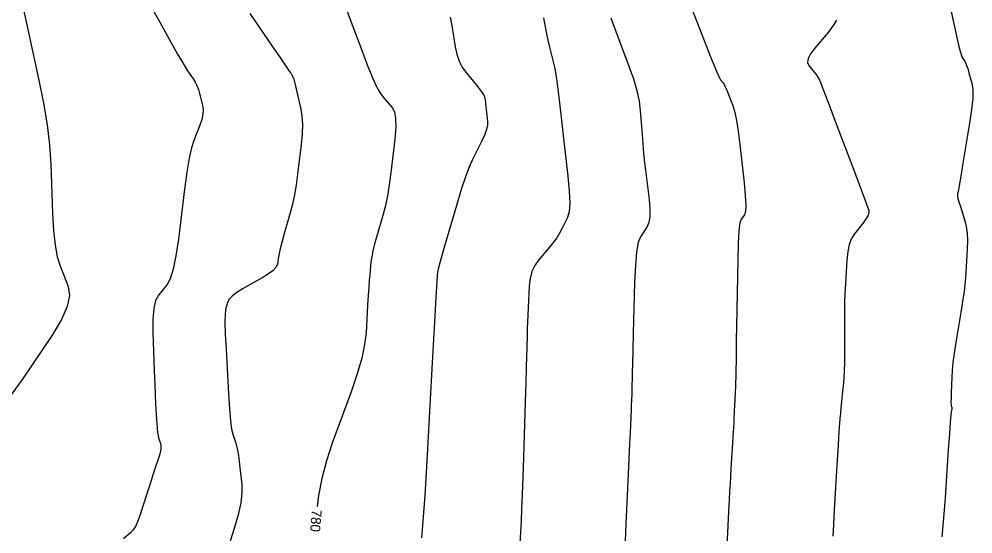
# Model space of a CAD drawing. Extents: x 2082232 to 2083549, y 592624 to 593832.
# Drawn here: x 2082963.1 to 2083030, y 593163.4 to 593199.5 of the extents above; entities that cross this region are included whole.
import ezdxf

# ---------------------------------------------------------------- set-up
doc = ezdxf.new("R2010")
doc.units = 0
doc.layers.add('DT_X_Contour_Major', color=7, linetype='Continuous')
doc.layers.add('DT_X_Contour_Minor', color=7, linetype='Continuous')

msp = doc.modelspace()

# ---------------------------------------------------------------- linework, layer by layer
at = {"layer": 'DT_X_Contour_Major'}
for points in [[(2082986.048, 593200.23), (2082986.347, 593199.489), (2082987.106, 593197.448), (2082987.367, 593196.749), (2082987.584, 593196.183), (2082987.756, 593195.749), (2082987.882, 593195.448), (2082988.159, 593194.821), (2082988.275, 593194.588), (2082988.413, 593194.357), (2082988.575, 593194.131), (2082988.76, 593193.907), (2082989.283, 593193.316), (2082989.442, 593193.011), (2082989.526, 593192.541), (2082989.535, 593191.904), (2082989.469, 593191.102), (2082989.192, 593188.743), (2082989.08, 593187.897), (2082988.953, 593187.129), (2082988.809, 593186.439), (2082988.649, 593185.827), (2082988.201, 593184.299), (2082988.05, 593183.756), (2082987.932, 593183.273), (2082987.848, 593182.849), (2082987.797, 593182.485), (2082987.707, 593181.594), (2082987.672, 593181.21), (2082987.636, 593180.727), (2082987.598, 593180.144), (2082987.558, 593179.462), (2082987.45, 593177.51), (2082987.354, 593176.704), (2082987.147, 593175.749), (2082986.829, 593174.646), (2082986.4, 593173.394), (2082985.107, 593169.857), (2082984.673, 593168.558), (2082984.341, 593167.314), (2082984.111, 593166.123), (2082984.024, 593165.352)], [(2083020.429, 593199.443), (2083020.194, 593199.066), (2083019.827, 593198.574), (2083018.889, 593197.458), (2083018.6, 593197.069), (2083018.434, 593196.742), (2083018.394, 593196.475), (2083018.478, 593196.268), (2083018.867, 593195.799), (2083019.004, 593195.622), (2083019.122, 593195.443), (2083019.221, 593195.261), (2083019.301, 593195.077), (2083019.491, 593194.583), (2083019.606, 593194.281), (2083019.809, 593193.745), (2083020.1, 593192.976), (2083020.478, 593191.974), (2083021.604, 593188.991), (2083021.98, 593187.995), (2083022.262, 593187.244), (2083022.451, 593186.739), (2083022.546, 593186.479), (2083022.677, 593186.112), (2083022.69, 593185.955), (2083022.633, 593185.759), (2083022.505, 593185.524), (2083022.307, 593185.25), (2083021.684, 593184.468), (2083021.475, 593184.132), (2083021.315, 593183.713), (2083021.205, 593183.21), (2083021.144, 593182.623), (2083021.047, 593180.946), (2083021.016, 593180.3), (2083020.993, 593179.621), (2083020.98, 593178.91), (2083020.977, 593178.165), (2083020.979, 593176.134), (2083020.976, 593175.43), (2083020.965, 593174.842), (2083020.945, 593174.369), (2083020.917, 593174.012), (2083020.831, 593173.215), (2083020.801, 593172.932), (2083020.775, 593172.684), (2083020.753, 593172.469), (2083020.735, 593172.289), (2083020.692, 593171.852), (2083020.677, 593171.691), (2083020.663, 593171.536), (2083020.651, 593171.388), (2083020.639, 593171.246), (2083020.611, 593170.876), (2083020.593, 593170.607), (2083020.561, 593170.079), (2083020.514, 593169.292), (2083020.453, 593168.246), (2083020.27, 593165.109), (2083020.207, 593164.059), (2083020.158, 593163.263)]]:
    msp.add_lwpolyline(points, dxfattribs=at)
at = {"layer": 'DT_X_Contour_Minor'}
for points in [[(2082963.015, 593202.135), (2082963.243, 593201.097), (2082963.561, 593199.647), (2082964.527, 593195.234), (2082964.85, 593193.624), (2082965.095, 593192.104), (2082965.262, 593190.674), (2082965.35, 593189.335), (2082965.481, 593185.884), (2082965.55, 593184.684), (2082965.661, 593183.671), (2082965.812, 593182.847), (2082966.005, 593182.21), (2082966.572, 593180.764), (2082966.662, 593180.144), (2082966.503, 593179.372), (2082966.098, 593178.446), (2082965.445, 593177.366), (2082963.374, 593174.283), (2082962.602, 593173.217)], [(2083028.004, 593202.077), (2083028.635, 593199.18), (2083028.851, 593198.218), (2083029.022, 593197.504), (2083029.151, 593197.037), (2083029.236, 593196.818), (2083029.406, 593196.566), (2083029.472, 593196.444), (2083029.544, 593196.268), (2083029.621, 593196.038), (2083029.704, 593195.754), (2083029.931, 593194.925), (2083029.984, 593194.521), (2083029.971, 593193.934), (2083029.893, 593193.163), (2083029.75, 593192.207), (2083029.283, 593189.413), (2083029.128, 593188.493), (2083029.015, 593187.826), (2083028.944, 593187.414), (2083028.914, 593187.255), (2083028.891, 593187.171), (2083028.898, 593187.097), (2083028.936, 593186.938), (2083029.006, 593186.693), (2083029.107, 593186.364), (2083029.418, 593185.371), (2083029.515, 593184.969), (2083029.574, 593184.505), (2083029.595, 593183.98), (2083029.578, 593183.395), (2083029.481, 593181.751), (2083029.432, 593181.113), (2083029.36, 593180.432), (2083029.264, 593179.708), (2083029.144, 593178.94), (2083028.792, 593176.835), (2083028.674, 593176.092), (2083028.586, 593175.442), (2083028.528, 593174.886), (2083028.498, 593174.422), (2083028.46, 593173.31), (2083028.449, 593172.94), (2083028.445, 593172.664), (2083028.448, 593172.481), (2083028.458, 593172.392), (2083028.494, 593172.281), (2083028.504, 593172.238), (2083028.507, 593172.193), (2083028.503, 593172.147), (2083028.492, 593172.099), (2083028.454, 593171.967), (2083028.431, 593171.766), (2083028.39, 593171.26), (2083028.331, 593170.45), (2083028.255, 593169.336), (2083028.028, 593165.959), (2083027.949, 593164.838), (2083027.885, 593164.008), (2083027.834, 593163.47), (2083027.797, 593163.222)], [(2083009.801, 593201.511), (2083011.15, 593198.02), (2083011.6, 593196.865), (2083011.941, 593196.017), (2083012.172, 593195.476), (2083012.293, 593195.243), (2083012.469, 593195.031), (2083012.542, 593194.921), (2083012.63, 593194.751), (2083012.731, 593194.521), (2083012.847, 593194.231), (2083013.176, 593193.376), (2083013.298, 593192.969), (2083013.417, 593192.392), (2083013.533, 593191.643), (2083013.646, 593190.723), (2083013.945, 593188.042), (2083014.031, 593187.148), (2083014.066, 593186.477), (2083014.05, 593186.027), (2083013.983, 593185.801), (2083013.734, 593185.494), (2083013.649, 593185.229), (2083013.582, 593184.666), (2083013.532, 593183.805), (2083013.5, 593182.645), (2083013.437, 593179.153), (2083013.415, 593177.959), (2083013.398, 593176.996), (2083013.386, 593176.263), (2083013.379, 593175.76), (2083013.365, 593174.726), (2083013.359, 593174.372), (2083013.353, 593174.085), (2083013.347, 593173.864), (2083013.34, 593173.71), (2083013.321, 593173.388), (2083013.313, 593173.24), (2083013.303, 593173.036), (2083013.291, 593172.777), (2083013.277, 593172.462), (2083013.237, 593171.549), (2083013.221, 593171.21), (2083013.204, 593170.879), (2083013.186, 593170.555), (2083013.167, 593170.238), (2083013.116, 593169.402), (2083013.096, 593169.078), (2083013.074, 593168.733), (2083013.051, 593168.367), (2083013.027, 593167.98), (2083012.959, 593166.92), (2083012.931, 593166.44), (2083012.896, 593165.795), (2083012.854, 593164.985), (2083012.805, 593164.01), (2083012.666, 593161.188)], [(2082972.508, 593200.151), (2082972.874, 593199.502), (2082973.888, 593197.686), (2082974.24, 593197.063), (2082974.533, 593196.556), (2082974.767, 593196.167), (2082974.944, 593195.893), (2082975.337, 593195.32), (2082975.476, 593195.095), (2082975.596, 593194.848), (2082975.698, 593194.579), (2082975.781, 593194.289), (2082975.979, 593193.487), (2082976.024, 593193.174), (2082976.01, 593192.835), (2082975.938, 593192.471), (2082975.806, 593192.082), (2082975.376, 593191.01), (2082975.215, 593190.495), (2082975.053, 593189.752), (2082974.891, 593188.782), (2082974.729, 593187.584), (2082974.295, 593184.088), (2082974.124, 593182.905), (2082973.936, 593181.98), (2082973.73, 593181.313), (2082973.509, 593180.902), (2082972.894, 593180.151), (2082972.697, 593179.777), (2082972.567, 593179.221), (2082972.505, 593178.482), (2082972.509, 593177.56), (2082972.609, 593174.857), (2082972.645, 593173.925), (2082972.676, 593173.158), (2082972.702, 593172.556), (2082972.725, 593172.118), (2082972.778, 593171.169), (2082972.802, 593170.839), (2082972.833, 593170.561), (2082972.871, 593170.335), (2082972.916, 593170.161), (2082973.047, 593169.768), (2082973.076, 593169.597), (2082973.066, 593169.38), (2082973.015, 593169.118), (2082972.925, 593168.809), (2082972.631, 593167.925), (2082972.515, 593167.57), (2082972.384, 593167.169), (2082972.241, 593166.721), (2082972.084, 593166.228), (2082971.648, 593164.849), (2082971.482, 593164.378), (2082971.311, 593163.996), (2082971.134, 593163.704), (2082970.952, 593163.501), (2082970.459, 593163.082)], [(2082979.296, 593199.9), (2082980.911, 593197.547), (2082981.444, 593196.771), (2082981.832, 593196.207), (2082982.074, 593195.855), (2082982.17, 593195.716), (2082982.232, 593195.626), (2082982.253, 593195.595), (2082982.27, 593195.568), (2082982.283, 593195.546), (2082982.291, 593195.529), (2082982.306, 593195.487), (2082982.312, 593195.471), (2082982.319, 593195.454), (2082982.327, 593195.436), (2082982.335, 593195.416), (2082982.359, 593195.362), (2082982.38, 593195.288), (2082982.426, 593195.105), (2082982.497, 593194.813), (2082982.592, 593194.413), (2082982.879, 593193.202), (2082982.961, 593192.706), (2082982.993, 593192.129), (2082982.975, 593191.471), (2082982.907, 593190.73), (2082982.657, 593188.646), (2082982.555, 593187.89), (2082982.434, 593187.184), (2082982.295, 593186.529), (2082982.137, 593185.924), (2082981.694, 593184.38), (2082981.545, 593183.849), (2082981.431, 593183.415), (2082981.352, 593183.078), (2082981.309, 593182.837), (2082981.239, 593182.324), (2082981.154, 593182.12), (2082980.949, 593181.894), (2082980.625, 593181.645), (2082980.182, 593181.373), (2082978.84, 593180.617), (2082978.394, 593180.345), (2082978.061, 593180.093), (2082977.842, 593179.862), (2082977.735, 593179.652), (2082977.603, 593179.121), (2082977.568, 593178.8), (2082977.561, 593178.235), (2082977.584, 593177.427), (2082977.636, 593176.374), (2082977.812, 593173.244), (2082977.88, 593172.187), (2082977.951, 593171.363), (2082978.026, 593170.774), (2082978.103, 593170.419), (2082978.314, 593169.784), (2082978.39, 593169.511), (2082978.462, 593169.168), (2082978.527, 593168.756), (2082978.587, 593168.273), (2082978.741, 593166.893), (2082978.751, 593166.312), (2082978.666, 593165.604), (2082978.486, 593164.768), (2082978.212, 593163.805), (2082977.352, 593161.068)], [(2082993.341, 593199.655), (2082993.468, 593199.066), (2082993.707, 593197.574), (2082993.82, 593197.043), (2082993.98, 593196.567), (2082994.188, 593196.148), (2082994.444, 593195.784), (2082995.188, 593194.89), (2082995.434, 593194.581), (2082995.614, 593194.326), (2082995.727, 593194.125), (2082995.775, 593193.978), (2082995.814, 593193.657), (2082995.831, 593193.523), (2082995.85, 593193.361), (2082995.872, 593193.173), (2082995.897, 593192.957), (2082995.967, 593192.345), (2082995.961, 593192.084), (2082995.889, 593191.762), (2082995.752, 593191.379), (2082995.55, 593190.933), (2082994.923, 593189.664), (2082994.681, 593189.12), (2082994.423, 593188.443), (2082994.149, 593187.632), (2082993.86, 593186.688), (2082993.069, 593183.989), (2082992.809, 593183.092), (2082992.62, 593182.425), (2082992.502, 593181.986), (2082992.457, 593181.778), (2082992.432, 593181.527), (2082992.404, 593181.103), (2082992.342, 593180.017), (2082992.243, 593178.269), (2082992.109, 593175.86), (2082991.705, 593168.553), (2082991.562, 593166.127), (2082991.436, 593164.328), (2082991.326, 593163.156)], [(2082999.887, 593199.605), (2083000.06, 593198.721), (2083000.202, 593198.035), (2083000.312, 593197.546), (2083000.564, 593196.505), (2083000.651, 593196.129), (2083000.723, 593195.78), (2083000.779, 593195.459), (2083000.821, 593195.166), (2083000.912, 593194.422), (2083000.958, 593194.034), (2083001.029, 593193.427), (2083001.125, 593192.603), (2083001.245, 593191.561), (2083001.599, 593188.49), (2083001.697, 593187.446), (2083001.725, 593186.615), (2083001.683, 593185.998), (2083001.572, 593185.595), (2083001.182, 593184.805), (2083001.018, 593184.503), (2083000.817, 593184.189), (2083000.58, 593183.863), (2083000.307, 593183.525), (2082999.531, 593182.607), (2082999.272, 593182.236), (2082999.079, 593181.81), (2082998.951, 593181.33), (2082998.889, 593180.796), (2082998.809, 593179.297), (2082998.782, 593178.758), (2082998.76, 593178.263), (2082998.744, 593177.813), (2082998.733, 593177.408), (2082998.712, 593176.388), (2082998.7, 593175.87), (2082998.677, 593175.081), (2082998.646, 593174.022), (2082998.604, 593172.691), (2082998.482, 593168.78), (2082998.437, 593167.403), (2082998.394, 593166.206), (2082998.353, 593165.187), (2082998.314, 593164.348), (2082998.214, 593162.349)], [(2083004.61, 593199.594), (2083004.933, 593198.718), (2083005.876, 593196.222), (2083006.191, 593195.324), (2083006.429, 593194.503), (2083006.59, 593193.759), (2083006.673, 593193.091), (2083006.793, 593191.412), (2083006.843, 593190.774), (2083006.904, 593190.116), (2083006.975, 593189.44), (2083007.057, 593188.744), (2083007.289, 593186.866), (2083007.344, 593186.216), (2083007.336, 593185.678), (2083007.264, 593185.251), (2083007.128, 593184.935), (2083006.682, 593184.239), (2083006.531, 593183.844), (2083006.412, 593183.181), (2083006.327, 593182.248), (2083006.274, 593181.047), (2083006.176, 593177.486), (2083006.143, 593176.29), (2083006.119, 593175.371), (2083006.103, 593174.73), (2083006.096, 593174.367), (2083006.088, 593173.769), (2083006.085, 593173.566), (2083006.082, 593173.405), (2083006.079, 593173.288), (2083006.076, 593173.213), (2083006.067, 593173.071), (2083006.062, 593172.972), (2083006.053, 593172.784), (2083006.041, 593172.507), (2083006.024, 593172.139), (2083005.974, 593171.039), (2083005.951, 593170.515), (2083005.917, 593169.768), (2083005.82, 593167.605), (2083005.664, 593164.126), (2083005.611, 593162.938)]]:
    msp.add_lwpolyline(points, dxfattribs=at)

# ---------------------------------------------------------------- texts
at = {"layer": 'DT_X_Contour_Major'}
msp.add_text('780', height=0.7, rotation=265.58957, dxfattribs=at).set_placement((2082983.65, 593165.152))

doc.saveas('drawing.dxf')
